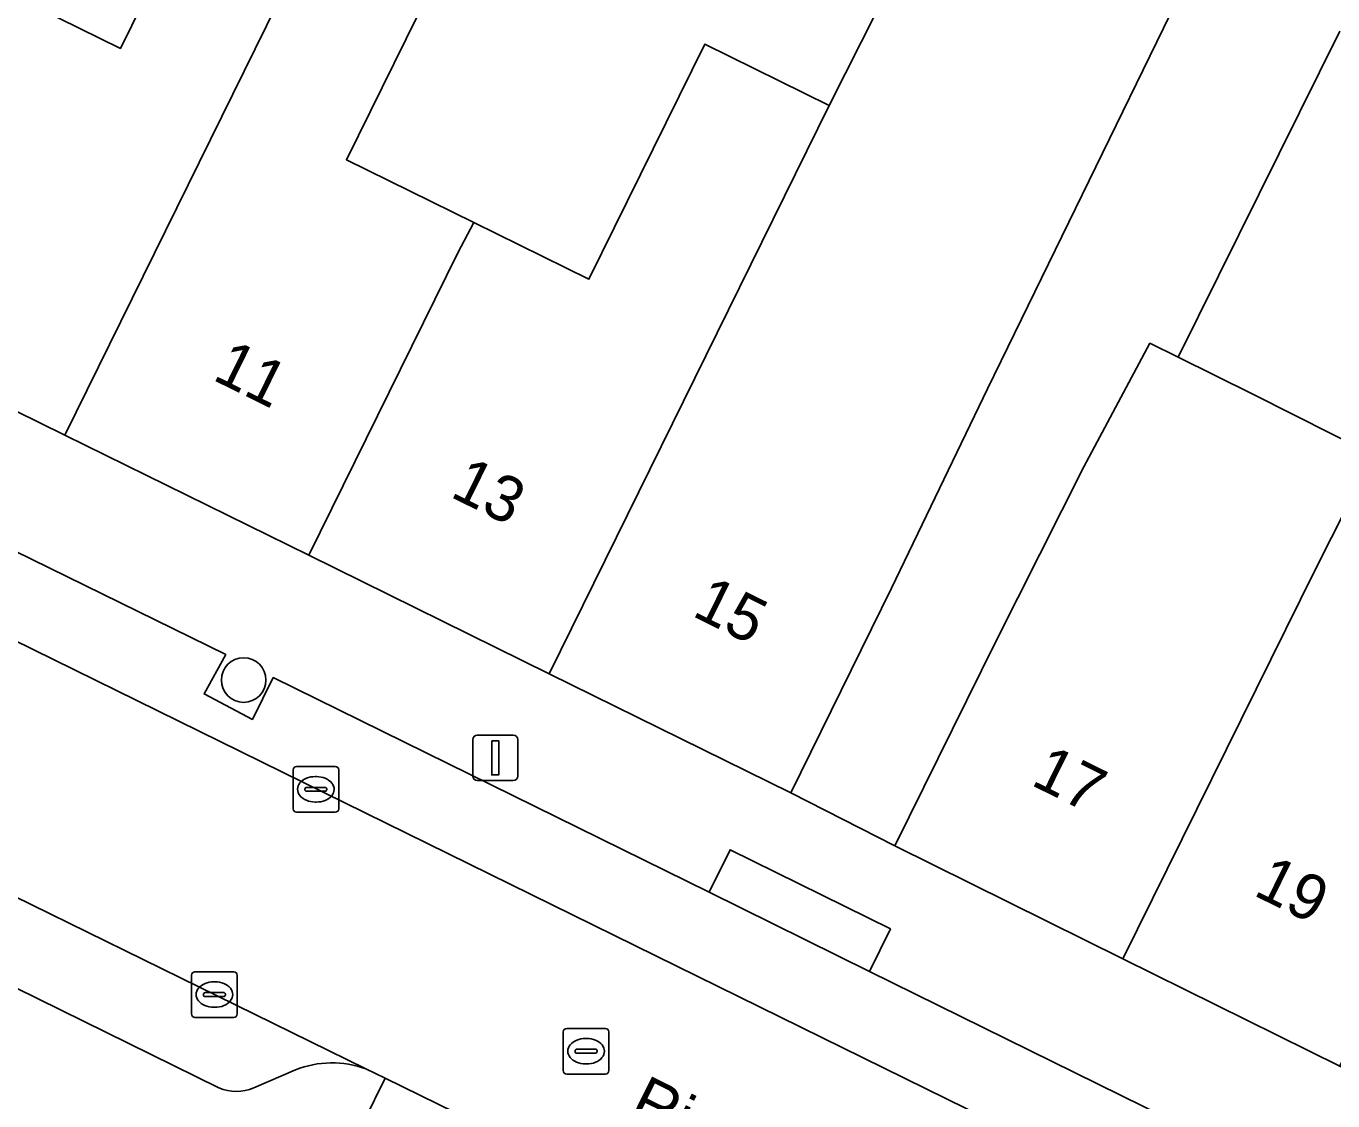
# Model space of a CAD drawing. Extents: x 160349 to 161355, y 381727 to 382854.
# Drawn here: x 160806.76 to 160835.42, y 382467.38 to 382490.95 of the extents above; entities that cross this region are included whole.
import ezdxf

# ---------------------------------------------------------------- set-up
doc = ezdxf.new("R2010")
doc.units = 0
for name, color, linetype in [('IMGEO_Boom', 7, 'Continuous'), ('IMGEO_Erf', 7, 'Continuous'), ('IMGEO_Kolk', 7, 'Continuous'), ('IMGEO_Lichtmast', 7, 'Continuous'), ('IMGEO_Openbare_ruimte_label', 7, 'Continuous'), ('IMGEO_Pand', 7, 'Continuous'), ('IMGEO_Pand_nummerreeks', 7, 'Continuous'), ('IMGEO_Parkeervlak_open', 7, 'Continuous'), ('IMGEO_Rijbaan_lokaal_open', 7, 'Continuous'), ('IMGEO_Rioolput', 7, 'Continuous'), ('IMGEO_Voetpad_open', 7, 'Continuous')]:
    doc.layers.add(name, color=color, linetype=linetype)

msp = doc.modelspace()

# ---------------------------------------------------------------- linework, layer by layer
at = {"layer": 'IMGEO_Boom'}
msp.add_circle((160811.529, 382476.61), 0.489, dxfattribs=at)
at = {"layer": 'IMGEO_Erf'}
for points in [[(160820.876, 382515.321), (160812.331, 382502.558), (160805.669, 382492.014), (160808.826, 382490.459), (160811.087, 382495.048), (160811.124, 382495.03), (160812.88, 382498.688), (160812.978, 382498.64), (160813.329, 382498.468), (160815.3, 382497.497), (160817.836, 382496.247), (160816.136, 382492.795), (160813.784, 382488.02), (160816.574, 382486.646), (160819.102, 382485.4), (160821.64, 382490.552), (160824.368, 382489.208), (160831.756, 382503.824), (160831.021, 382504.193), (160828.563, 382499.304), (160824.157, 382501.519), (160826.615, 382506.409), (160822.543, 382508.456), (160825.776, 382513.717)], [(160835.568, 382490.838), (160832.026, 382483.688), (160833.659, 382482.879), (160836.302, 382481.551)]]:
    msp.add_lwpolyline(points, dxfattribs=at)
at = {"layer": 'IMGEO_Kolk'}
for p, q in [((160812.687, 382474.714), (160813.539, 382474.714)), ((160812.612, 382473.788), (160812.612, 382474.64)), ((160813.1, 382474.494), (160813.125, 382474.494)), ((160813.613, 382474.64), (160813.613, 382473.788)), ((160812.871, 382474.208), (160812.871, 382474.22)), ((160813.309, 382474.171), (160812.911, 382474.171)), ((160812.914, 382474.257), (160813.312, 382474.257)), ((160813.355, 382474.22), (160813.355, 382474.208)), ((160813.123, 382473.934), (160813.098, 382473.934)), ((160813.539, 382473.714), (160812.687, 382473.714)), ((160810.387, 382469.288), (160810.387, 382470.14)), ((160810.462, 382470.214), (160811.314, 382470.214)), ((160811.388, 382470.14), (160811.388, 382469.288)), ((160810.875, 382469.994), (160810.9, 382469.994)), ((160810.646, 382469.708), (160810.646, 382469.72)), ((160811.084, 382469.671), (160810.686, 382469.671)), ((160810.689, 382469.757), (160811.087, 382469.757)), ((160811.13, 382469.72), (160811.13, 382469.708)), ((160810.898, 382469.434), (160810.873, 382469.434)), ((160811.314, 382469.214), (160810.462, 382469.214))]:
    msp.add_line(p, q, dxfattribs=at)
for points in [[(160812.687, 382474.714), (160813.539, 382474.714)], [(160812.612, 382473.788), (160812.612, 382474.64)], [(160813.613, 382474.64), (160813.613, 382473.788)], [(160813.539, 382473.714), (160812.687, 382473.714)], [(160810.387, 382469.288), (160810.387, 382470.14)], [(160810.462, 382470.214), (160811.314, 382470.214)], [(160811.388, 382470.14), (160811.388, 382469.288)], [(160811.314, 382469.214), (160810.462, 382469.214)]]:
    msp.add_lwpolyline(points, dxfattribs=at)
for centre, radius, start, end in [((160812.689, 382474.638), 0.0765, 91.552, 178.448), ((160812.689, 382474.638), 0.0765, 91.552, 178.448), ((160813.537, 382474.638), 0.0765, 1.552, 88.448), ((160813.537, 382474.638), 0.0765, 1.552, 88.448), ((160812.911, 382474.217), 0.0403, 85.8775, 175.7526), ((160812.908, 382474.207), 0.0366, 178.938, 274.7102), ((160813.312, 382474.214), 0.043, 264.8664, 352.4533), ((160813.316, 382474.219), 0.0386, 1.7309, 96.639), ((160812.689, 382473.79), 0.0765, 181.552, 268.448), ((160812.689, 382473.79), 0.0765, 181.552, 268.448), ((160813.537, 382473.79), 0.0765, 271.552, 358.448), ((160813.537, 382473.79), 0.0765, 271.552, 358.448), ((160810.464, 382470.138), 0.0765, 91.552, 178.448), ((160810.464, 382470.138), 0.0765, 91.552, 178.448), ((160811.312, 382470.138), 0.0765, 1.552, 88.448), ((160811.312, 382470.138), 0.0765, 1.552, 88.448), ((160810.686, 382469.717), 0.0403, 85.8775, 175.7526), ((160810.683, 382469.707), 0.0366, 178.938, 274.7102), ((160811.087, 382469.714), 0.043, 264.8664, 352.4533), ((160811.091, 382469.719), 0.0386, 1.7309, 96.639), ((160810.464, 382469.29), 0.0765, 181.552, 268.448), ((160810.464, 382469.29), 0.0765, 181.552, 268.448), ((160811.312, 382469.29), 0.0765, 271.552, 358.448), ((160811.312, 382469.29), 0.0765, 271.552, 358.448)]:
    msp.add_arc(centre, radius, start, end, dxfattribs=at)
for centre, major_axis, ratio, start_param, end_param in [((160813.099, 382474.214), (-0.387, 0.002), 0.722429, 4.712389, 7.853982), ((160813.124, 382474.214), (-0.39, 0.002), 0.717154, 1.570796, 4.712389), ((160810.874, 382469.714), (-0.387, 0.002), 0.722429, 4.712389, 7.853982), ((160810.899, 382469.714), (-0.39, 0.002), 0.717154, 1.570796, 4.712389)]:
    msp.add_ellipse(centre, major_axis=major_axis, ratio=ratio, start_param=start_param, end_param=end_param, dxfattribs=at)
at = {"layer": 'IMGEO_Lichtmast'}
for p, q in [((160816.552, 382474.505), (160816.552, 382475.305)), ((160816.552, 382475.305), (160816.552, 382474.505)), ((160816.652, 382475.405), (160817.442, 382475.405)), ((160817.442, 382475.405), (160816.652, 382475.405)), ((160817.542, 382475.305), (160817.542, 382474.505)), ((160817.542, 382474.505), (160817.542, 382475.305)), ((160817.442, 382474.405), (160816.652, 382474.405)), ((160816.652, 382474.405), (160817.442, 382474.405))]:
    msp.add_line(p, q, dxfattribs=at)
msp.add_lwpolyline([(160816.972, 382475.28), (160817.122, 382475.28), (160817.122, 382474.53), (160816.972, 382474.53), (160816.972, 382475.28)], dxfattribs=at)
for centre, start, end in [((160816.652, 382475.305), 90, 180), ((160816.652, 382475.305), 90, 180), ((160817.442, 382475.305), 0, 90), ((160817.442, 382475.305), 360, 90), ((160816.652, 382474.505), 180, 270), ((160816.652, 382474.505), 180, 270), ((160817.442, 382474.505), 270, 0), ((160817.442, 382474.505), 270, 0)]:
    msp.add_arc(centre, 0.1, start, end, dxfattribs=at)
at = {"layer": 'IMGEO_Pand'}
for points in [[(160834.076, 382495.78), (160831.125, 382497.218), (160832.921, 382501.249), (160836.009, 382499.745), (160836.06, 382499.851), (160836.243, 382500.225), (160836.886, 382501.545), (160837.001, 382507.39), (160833.605, 382509.304), (160833.101, 382508.558), (160829.451, 382510.383), (160830.003, 382511.334), (160825.776, 382513.717), (160822.543, 382508.456), (160826.615, 382506.409), (160831.021, 382504.193), (160831.756, 382503.824), (160824.368, 382489.208), (160818.233, 382476.747), (160823.529, 382474.138), (160825.738, 382478.624), (160827.844, 382482.992)], [(160813.255, 382493.456), (160813.614, 382494.038), (160813.372, 382494.157), (160813.256, 382494.079), (160813.17, 382494.022), (160813.095, 382494.059), (160811.124, 382495.03), (160811.087, 382495.048), (160808.826, 382490.459), (160805.669, 382492.014), (160803.878, 382489.344), (160802.411, 382487.157), (160801.311, 382485.518), (160801.092, 382485.191), (160807.606, 382481.982)], [(160813.614, 382494.038), (160813.255, 382493.456), (160807.606, 382481.982), (160812.958, 382479.345), (160816.223, 382485.975), (160816.574, 382486.646), (160813.784, 382488.02), (160816.136, 382492.795)], [(160818.233, 382476.747), (160824.368, 382489.208), (160821.64, 382490.552), (160819.102, 382485.4), (160816.574, 382486.646), (160816.223, 382485.975), (160812.958, 382479.345)], [(160834.708, 382478.376), (160834.929, 382478.819), (160836.302, 382481.551), (160833.659, 382482.879), (160832.026, 382483.688), (160831.406, 382483.995), (160829.958, 382481.286), (160828.028, 382477.458), (160825.808, 382472.977), (160830.808, 382470.501)], [(160836.302, 382481.551), (160834.929, 382478.819), (160834.708, 382478.376), (160830.808, 382470.501), (160835.57, 382468.142), (160841.041, 382479.187), (160838.598, 382480.397)]]:
    msp.add_lwpolyline(points, close=True, dxfattribs=at)
at = {"layer": 'IMGEO_Parkeervlak_open'}
for points in [[(160814.21, 382468.085), (160793.451, 382478.275), (160786.792, 382481.538), (160783.682, 382483.063), (160766.19, 382491.635)], [(160767.171, 382489.145), (160791.553, 382477.241), (160791.991, 382478.104), (160793.057, 382477.583), (160792.652, 382476.697), (160810.987, 382467.666)], [(160873.467, 382446.511), (160854.226, 382456.033), (160853.754, 382455.086), (160852.678, 382455.593), (160853.171, 382456.467), (160848.514, 382458.762), (160845.113, 382460.438), (160839.183, 382463.36), (160835.775, 382465.039), (160825.252, 382470.222), (160821.736, 382471.957), (160812.178, 382476.666), (160811.72, 382475.748), (160810.662, 382476.305), (160811.136, 382477.167), (160802.625, 382481.346)], [(160799.626, 382480.864), (160839.679, 382461.164), (160842.825, 382459.616), (160861.02, 382450.667), (160874.98, 382443.774)], [(160811.749, 382467.666), (160812.666, 382468.061)]]:
    msp.add_lwpolyline(points, dxfattribs=at)
for centre, radius, start, end in [((160813.469, 382466.061), 2.156, 69.9028, 111.8783), ((160811.368, 382468.61), 1.018, 248.0171, 291.9829)]:
    msp.add_arc(centre, radius, start, end, dxfattribs=at)
at = {"layer": 'IMGEO_Rijbaan_lokaal_open'}
msp.add_lwpolyline([(160789.03, 382486.075), (160786.792, 382481.538), (160793.451, 382478.275), (160814.21, 382468.085), (160814.633, 382467.878), (160820.815, 382464.849), (160821.012, 382464.742), (160837.442, 382456.68), (160839.679, 382461.164), (160799.626, 382480.864), (160798.965, 382481.189), (160790.975, 382485.118)], close=True, dxfattribs=at)
at = {"layer": 'IMGEO_Rioolput'}
for p, q in [((160818.614, 382468.972), (160819.466, 382468.972)), ((160818.539, 382468.046), (160818.539, 382468.898)), ((160819.027, 382468.752), (160819.052, 382468.752)), ((160819.54, 382468.898), (160819.54, 382468.046)), ((160818.798, 382468.466), (160818.798, 382468.478)), ((160819.236, 382468.429), (160818.838, 382468.429)), ((160818.841, 382468.515), (160819.239, 382468.515)), ((160819.282, 382468.478), (160819.282, 382468.466)), ((160819.05, 382468.192), (160819.025, 382468.192)), ((160819.466, 382467.972), (160818.614, 382467.972))]:
    msp.add_line(p, q, dxfattribs=at)
for points in [[(160818.614, 382468.972), (160819.466, 382468.972)], [(160818.539, 382468.046), (160818.539, 382468.898)], [(160819.54, 382468.898), (160819.54, 382468.046)], [(160819.466, 382467.972), (160818.614, 382467.972)]]:
    msp.add_lwpolyline(points, dxfattribs=at)
for centre, radius, start, end in [((160818.616, 382468.896), 0.0765, 91.552, 178.448), ((160818.616, 382468.896), 0.0765, 91.552, 178.448), ((160819.464, 382468.896), 0.0765, 1.552, 88.448), ((160819.464, 382468.896), 0.0765, 1.552, 88.448), ((160818.838, 382468.475), 0.0403, 85.8775, 175.7526), ((160818.835, 382468.465), 0.0366, 178.938, 274.7102), ((160819.239, 382468.472), 0.043, 264.8664, 352.4533), ((160819.243, 382468.477), 0.0386, 1.7309, 96.639), ((160818.616, 382468.048), 0.0765, 181.552, 268.448), ((160818.616, 382468.048), 0.0765, 181.552, 268.448), ((160819.464, 382468.048), 0.0765, 271.552, 358.448), ((160819.464, 382468.048), 0.0765, 271.552, 358.448)]:
    msp.add_arc(centre, radius, start, end, dxfattribs=at)
for centre, major_axis, ratio, start_param, end_param in [((160819.026, 382468.472), (-0.387, 0.002), 0.722429, 4.712389, 7.853982), ((160819.051, 382468.472), (-0.39, 0.002), 0.717154, 1.570796, 4.712389)]:
    msp.add_ellipse(centre, major_axis=major_axis, ratio=ratio, start_param=start_param, end_param=end_param, dxfattribs=at)
at = {"layer": 'IMGEO_Voetpad_open'}
for points in [[(160807.606, 382481.982), (160801.092, 382485.191), (160801.311, 382485.518), (160794.669, 382488.822), (160794.983, 382490.948), (160790.249, 382493.331), (160785.711, 382495.616), (160785.515, 382495.715), (160758.228, 382509.498), (160751.682, 382512.804), (160751.424, 382512.467), (160750.981, 382512.783), (160742.091, 382519.129), (160741.658, 382519.438), (160741.533, 382515.013), (160742.192, 382515.034), (160743.172, 382515.282)], [(160836.009, 382499.745), (160832.921, 382501.249), (160831.125, 382497.218), (160834.076, 382495.78), (160827.844, 382482.992), (160825.738, 382478.624), (160823.529, 382474.138), (160825.808, 382472.977), (160828.028, 382477.458), (160829.958, 382481.286), (160831.406, 382483.995), (160832.026, 382483.688), (160835.568, 382490.838)], [(160810.987, 382467.666), (160792.652, 382476.697), (160793.057, 382477.583), (160791.991, 382478.104), (160791.553, 382477.241), (160767.171, 382489.145)], [(160865.66, 382453.438), (160860.274, 382456.018), (160859.17, 382456.453), (160854.557, 382458.738), (160849.739, 382461.124), (160844.844, 382463.549), (160840.286, 382465.806), (160835.57, 382468.142), (160830.808, 382470.501), (160825.808, 382472.977), (160823.529, 382474.138), (160818.233, 382476.747), (160812.958, 382479.345), (160807.606, 382481.982)], [(160802.625, 382481.346), (160811.136, 382477.167), (160810.662, 382476.305), (160811.72, 382475.748), (160812.178, 382476.666), (160821.736, 382471.957), (160822.196, 382472.89), (160825.712, 382471.155), (160825.252, 382470.222), (160835.775, 382465.039), (160836.235, 382465.972), (160839.643, 382464.293), (160839.183, 382463.36), (160845.113, 382460.438), (160845.573, 382461.371), (160848.974, 382459.695), (160848.514, 382458.762), (160853.171, 382456.467), (160852.678, 382455.593), (160853.754, 382455.086), (160854.226, 382456.033), (160873.467, 382446.511)], [(160812.666, 382468.061), (160811.749, 382467.666)], [(160821.012, 382464.742), (160820.558, 382463.817), (160814.175, 382466.944), (160814.633, 382467.878), (160814.21, 382468.085)]]:
    msp.add_lwpolyline(points, dxfattribs=at)
for points in [[(160821.736, 382471.957), (160825.252, 382470.222), (160825.712, 382471.155), (160822.196, 382472.89)], [(160814.633, 382467.878), (160814.175, 382466.944), (160820.558, 382463.817), (160821.012, 382464.742), (160820.815, 382464.849)]]:
    msp.add_lwpolyline(points, close=True, dxfattribs=at)
for centre, radius, start, end in [((160813.469, 382466.061), 2.156, 69.9028, 111.8783), ((160811.368, 382468.61), 1.018, 248.0171, 291.9829)]:
    msp.add_arc(centre, radius, start, end, dxfattribs=at)

# ---------------------------------------------------------------- texts
at = {"layer": 'IMGEO_Openbare_ruimte_label'}
msp.add_text('Rivierstraat', height=1, rotation=333.6399, dxfattribs=at).set_placement((160819.943, 382467.07))
at = {"layer": 'IMGEO_Pand_nummerreeks'}
for s, rotation, p in [('11', 333.7787, (160810.819, 382483.208)), ('13', 333.7787, (160816.03, 382480.642)), ('15', 333.7643, (160821.335, 382478.029)), ('17', 333.6497, (160828.767, 382474.324)), ('19', 333.6516, (160833.648, 382471.906))]:
    msp.add_text(s, height=1, rotation=rotation, dxfattribs=at).set_placement(p)

doc.saveas('drawing.dxf')
